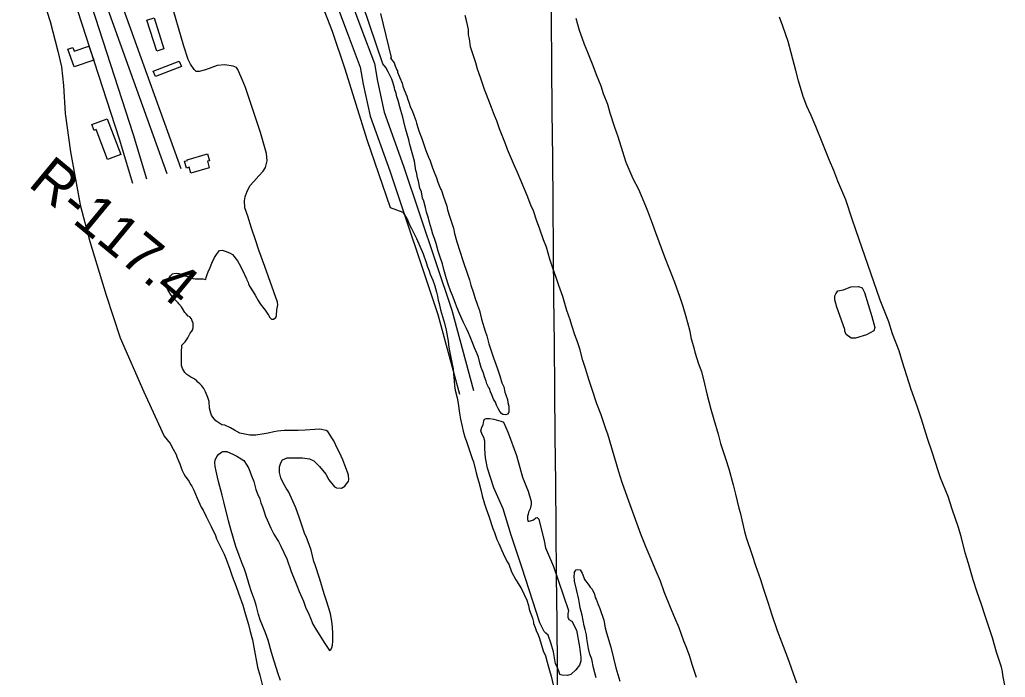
# Model space of a CAD drawing. Extents: x 3598634 to 3636690, y 517270 to 542944.
# Drawn here: x 3607020 to 3609029, y 524223 to 525564 of the extents above; entities that cross this region are included whole.
import ezdxf

# ---------------------------------------------------------------- set-up
doc = ezdxf.new("R2010")
doc.units = 0
for name, color, linetype in [('V-BLDG-OTLN', 7, 'Continuous'), ('V-GRID-MAJR', 7, 'Continuous'), ('V-RIVR-RANG-IDEN', 7, 'Continuous'), ('V-ROAD-CNTR', 7, 'Continuous'), ('V-SITE-VEGE', 7, 'Continuous'), ('V-TOPO-SHOR', 7, 'Continuous')]:
    doc.layers.add(name, color=color, linetype=linetype)

msp = doc.modelspace()

# ---------------------------------------------------------------- linework, layer by layer
at = {"layer": 'V-BLDG-OTLN'}
for points in [[(3607294.3, 525567.4), (3607314.2, 525504.3), (3607299.4, 525499.6), (3607279.6, 525562.8)], [(3607130.9, 525467.6), (3607118.4, 525503.6), (3607128.7, 525507.2), (3607131.3, 525499.8), (3607161.2, 525510.1), (3607171.1, 525481.5)], [(3607292.5, 525459), (3607345.4, 525479.4), (3607349.7, 525468.3), (3607296.8, 525447.9)], [(3607199.3, 525279), (3607176.2, 525339.8), (3607171.8, 525338.2), (3607167.3, 525349.9), (3607198.4, 525361.7), (3607226, 525289.1)], [(3607406.7, 525261.8), (3607368.8, 525250.8), (3607365.3, 525262.9), (3607360.2, 525261.4), (3607356.1, 525275.4), (3607361.9, 525277.1), (3607361.6, 525278.1), (3607403, 525290.2), (3607407, 525276.4), (3607402.8, 525275.2)]]:
    msp.add_lwpolyline(points, close=True, dxfattribs=at)
at = {"layer": 'V-GRID-MAJR'}
msp.add_spline([(3608130.5, 522726.1), (3608075.8, 528784.9), (3608021.2, 534845.6), (3607966.5, 540906.4), (3607966.5, 540908.3)], degree=3, dxfattribs=at)
at = {"layer": 'V-ROAD-CNTR'}
for points in [[(3607349.2, 525259.6), (3607231.9, 525586.1), (3607179.2, 525753.3), (3607099.3, 525999.7), (3607084.7, 526054.8), (3607000.7, 526317.5), (3606920.8, 526550.1), (3606855.5, 526744.3), (3606816.6, 526862), (3606786.1, 526900.8)], [(3607321, 525249.5), (3607203.4, 525576.5), (3607150.7, 525744.2), (3607070.5, 525991.3), (3607055.9, 526046.3), (3606972.2, 526308.1), (3606892.4, 526540.5), (3606827, 526734.8), (3606789.8, 526847.6), (3606762.6, 526882.2)], [(3606713.2, 526840.1), (3606783.8, 526654.3), (3606851.3, 526447.2), (3606937.6, 526181.6), (3607048.2, 525846.9), (3607137.8, 525582.5), (3607222.6, 525320.8), (3607249.9, 525230.5)], [(3606741.2, 526850.7), (3606812.1, 526664.3), (3606879.8, 526456.4), (3606966.1, 526191), (3607076.7, 525856.5), (3607166.3, 525592), (3607251.3, 525329.8), (3607278.6, 525239.2)], [(3607316.6, 526579), (3607359.2, 526465.1), (3607390.1, 526397.1), (3607422.7, 526338.2), (3607461.1, 526260.1), (3607484.9, 526209.5), (3607545.7, 526025), (3607659.2, 525700.6), (3607715.6, 525548.2), (3607743.3, 525474.9), (3607749.8, 525438.5), (3607763.2, 525375.5), (3607802.8, 525265.4), (3607901.3, 524971.8), (3607945.5, 524807.8)], [(3607288.5, 526568.5), (3607331.4, 526453.6), (3607363.3, 526383.6), (3607396.1, 526324.3), (3607434.1, 526247.1), (3607457, 526198.4), (3607517.3, 526015.3), (3607630.9, 525690.4), (3607687.5, 525537.7), (3607714.2, 525466.9), (3607720.4, 525432.7), (3607734.3, 525367.3), (3607774.5, 525255.6), (3607872.6, 524963.1), (3607916.6, 524800)]]:
    msp.add_lwpolyline(points, dxfattribs=at)
at = {"layer": 'V-SITE-VEGE'}
for points in [[(3607053.7, 525649.4), (3607082.3, 525560.1), (3607097.7, 525499.9), (3607105.4, 525467.6), (3607109.7, 525429.6), (3607112.8, 525372.8), (3607123.7, 525294.7), (3607143.3, 525186.6), (3607163.1, 525111.8), (3607196.1, 525002.5), (3607224.8, 524915.5), (3607273.4, 524805), (3607314.3, 524714.5), (3607326.8, 524700), (3607332.8, 524687.9), (3607338.8, 524677), (3607340.6, 524672.8), (3607343.6, 524664.4), (3607346.5, 524658.3), (3607349.5, 524649.9), (3607351.3, 524644.4), (3607354.9, 524637.8), (3607357.3, 524633), (3607365.1, 524622.7)], [(3607613.3, 525652.9), (3607656.9, 525540.7), (3607682.7, 525463.7), (3607727.9, 525319.8), (3607775.3, 525180.9)], [(3607893.7, 525024.6), (3607890.1, 525035.5), (3607884.8, 525054.2), (3607881.8, 525066.2), (3607876.4, 525081.9), (3607873.5, 525091.6), (3607869.3, 525107.3), (3607865.7, 525117.5), (3607862.1, 525126.6), (3607859.8, 525136.8), (3607855.6, 525150.7), (3607853.2, 525159.2), (3607849.7, 525171.2), (3607847.3, 525180.9), (3607843.7, 525193.6), (3607841.3, 525200.2), (3607839, 525212.9), (3607836, 525220.7), (3607833, 525234.6), (3607831.3, 525241.2), (3607828.9, 525253.3), (3607827.7, 525256.3), (3607824.8, 525275.6), (3607815.2, 525309.4), (3607813.5, 525319), (3607806.9, 525342), (3607803.4, 525356.5), (3607801, 525365.5), (3607796.8, 525378.8), (3607795.1, 525386), (3607791.5, 525399.3), (3607789.1, 525406.5), (3607787.3, 525413.8), (3607784.9, 525421), (3607784.4, 525425.2), (3607781.4, 525434.3), (3607778.4, 525442.7), (3607771.2, 525457.8), (3607766.4, 525466.3), (3607760.4, 525474.2), (3607706, 525635.1)], [(3607483, 525033.3), (3607486, 525027.9), (3607486.6, 525025.4), (3607488.4, 525020.6), (3607496.2, 525009.1), (3607500.4, 525002.5), (3607506.4, 524991.6), (3607510.6, 524984.4), (3607517.8, 524975.3), (3607520.8, 524971.7), (3607527.3, 524961.4), (3607529.7, 524956.6), (3607533.3, 524953.5), (3607537.6, 524953.5), (3607542.4, 524956.5), (3607543.6, 524960.7), (3607544.3, 524972.2), (3607546.1, 524982.4), (3607545.5, 524987.8), (3607519.6, 525060.9), (3607507.5, 525093.9), (3607500.9, 525115.1), (3607492.6, 525138.5), (3607484.9, 525163), (3607479.4, 525180.3), (3607478.3, 525194.3), (3607480, 525202.6), (3607482.9, 525212.1), (3607489.6, 525225.4), (3607497.4, 525234.3), (3607507.5, 525245.4), (3607516.5, 525254.9), (3607520.9, 525262.6), (3607524.3, 525276), (3607523.3, 525291), (3607511.2, 525334), (3607489.7, 525397), (3607480.3, 525425.5), (3607473.7, 525442.2), (3607467.1, 525457.9), (3607464.9, 525462.3), (3607462.1, 525466.2), (3607455.4, 525469.1), (3607438.2, 525471.9), (3607422.6, 525470.3), (3607412, 525466.4), (3607399.1, 525462), (3607386.3, 525458.2), (3607380.2, 525458.2), (3607375.7, 525462.7), (3607368, 525473.3), (3607363.5, 525482.8), (3607354.7, 525510.1), (3607328.3, 525601)], [(3607755.3, 525576.3), (3607777.1, 525486.8), (3607775.8, 525485.8)], [(3608248.6, 524620.5), (3608241.5, 524642.2), (3608218.9, 524718.9), (3608215.9, 524727.3), (3608205.8, 524758.1), (3608196.8, 524780.4), (3608187.3, 524810), (3608181.3, 524828.1), (3608173.6, 524852.8), (3608168.2, 524869.1), (3608161.7, 524892.7), (3608156.9, 524907.2), (3608151.5, 524921.6), (3608145.6, 524940.3), (3608142.6, 524951.8), (3608135.5, 524971.1), (3608131.3, 524985), (3608127.1, 524999.5), (3608119.4, 525021.8), (3608114.6, 525036.3), (3608106.3, 525059.2), (3608100.9, 525075.5), (3608093.8, 525100.3), (3608087.8, 525114.8), (3608079.5, 525138.9), (3608074.1, 525153.4), (3608067.5, 525173.9), (3608062.2, 525185.4), (3608054.4, 525205.3), (3608040.1, 525239.1), (3608034.7, 525252.4), (3608028.7, 525265.7), (3608014.4, 525298.9), (3608010.2, 525311), (3607998.3, 525341.1), (3607992.9, 525357.4), (3607988.1, 525368.3), (3607982.2, 525384.6), (3607972, 525411.2), (3607967.9, 525421.4), (3607959.5, 525446.2), (3607953.5, 525463.1), (3607950, 525475.7), (3607943.4, 525496.3), (3607939.3, 525508.9), (3607936.9, 525524.6), (3607935.1, 525533.1), (3607935.2, 525543.9), (3607931, 525562.6), (3607928.1, 525572.3)], [(3608153.5, 525567.2), (3608160.6, 525542.4), (3608166, 525527.9), (3608170.7, 525514.1), (3608177.9, 525497.8), (3608188.6, 525470.6), (3608195.2, 525452.5), (3608204.8, 525428.9), (3608209.5, 525413.2), (3608218.5, 525391.5), (3608223.2, 525374), (3608232.8, 525345), (3608239.3, 525325.7), (3608248.8, 525295), (3608256, 525273.2), (3608270.3, 525240), (3608281.7, 525218.3), (3608296, 525184.5), (3608300.2, 525174.2), (3608310.3, 525147), (3608316.3, 525130.1), (3608334.8, 525080.6), (3608355.1, 525028.7), (3608365.8, 524998), (3608371.8, 524979.8), (3608378.3, 524958.7), (3608381.3, 524946.7), (3608386, 524928.6), (3608388.4, 524915.9), (3608394.3, 524894.8), (3608396.7, 524885.7), (3608403.9, 524862.2), (3608409.8, 524846.5), (3608416.4, 524821.2), (3608421.1, 524801.2), (3608428.8, 524769.9), (3608434.8, 524748.8), (3608444.3, 524718.6), (3608449, 524699.9), (3608459.2, 524669.1), (3608465.7, 524648), (3608474.6, 524615.4)], [(3609029.3, 524203.6), (3609025.1, 524224.1), (3609022.8, 524238), (3609021.6, 524243.4), (3609011.5, 524274.2), (3609003.1, 524303.1), (3608996.6, 524323.6), (3608987.1, 524352.6), (3608981.7, 524369.5), (3608971.6, 524398.5), (3608963.8, 524421.4), (3608954.3, 524455.2), (3608947.8, 524476.9), (3608940.1, 524507.1), (3608934.1, 524528.2), (3608921, 524565.6), (3608912.7, 524591.6), (3608897.1, 524629.6), (3608893, 524641.7), (3608880.5, 524682.1), (3608870.9, 524709.9), (3608858.4, 524749.1), (3608850.1, 524773.9), (3608837.6, 524810.1), (3608819.7, 524865.6), (3608813.2, 524888.5), (3608799.4, 524923.5), (3608791.7, 524947.7), (3608774.4, 524992.3), (3608724.3, 525135.4), (3608717.2, 525157.1), (3608704.1, 525196.3), (3608687.9, 525235), (3608679.6, 525256.1), (3608670.6, 525276.6), (3608657.5, 525311), (3608643.2, 525346.1), (3608633.6, 525368.4), (3608624.6, 525387.7), (3608617.5, 525407.6), (3608607.4, 525439), (3608602, 525460.1), (3608593.1, 525496.3), (3608586.6, 525519.3), (3608575.8, 525550.6), (3608568.7, 525569.4)], [(3607775.8, 525485.8), (3607783.3, 525475.9), (3607784.5, 525474.1), (3607785.1, 525471.6), (3607787.5, 525464.4), (3607788.7, 525462), (3607790.5, 525459.6), (3607790.5, 525457.2), (3607795.3, 525445.7), (3607799.5, 525434.2), (3607800.6, 525431.2), (3607801.2, 525428.2), (3607803.6, 525420.9), (3607809, 525408.3), (3607810.8, 525403.4), (3607813.8, 525393.8), (3607816.1, 525387.1), (3607820.9, 525376.9), (3607823.3, 525369), (3607827.5, 525358.2), (3607829.3, 525352.7), (3607831.7, 525344.3), (3607833.4, 525339.5), (3607835.8, 525332.2), (3607840, 525322), (3607848.3, 525297.2), (3607853.7, 525283.9), (3607856.7, 525276.1), (3607860.9, 525264), (3607863.9, 525256.2), (3607869.8, 525241.7), (3607872.8, 525232.6), (3607878.2, 525218.7), (3607880, 525215.7), (3607884.1, 525202.4), (3607886.5, 525195.2), (3607890.7, 525183.7), (3607892.5, 525175.9), (3607896.6, 525163.2), (3607899, 525154.8), (3607904.4, 525138.5), (3607906.8, 525128.2), (3607911.5, 525110.7), (3607923.4, 525072.7), (3607933, 525044.9), (3607937.1, 525033.5), (3607940.1, 525022.6), (3607945.5, 525006.9), (3607947.8, 524997.3), (3607953.2, 524981.6), (3607957.4, 524970.7), (3607961.5, 524953.2), (3607968.7, 524928.5), (3607972.2, 524919.4), (3607976.4, 524903.1), (3607985.9, 524874.2), (3607990.7, 524861.5), (3607994.9, 524850), (3607999, 524837.9), (3608003.2, 524823.5), (3608006.8, 524815), (3608009.2, 524804.7), (3608011, 524798.7), (3608014.5, 524789.7), (3608015.1, 524783.6), (3608017.5, 524775.8), (3608017.4, 524763.1), (3608016.2, 524761.3), (3608014.4, 524759.5), (3608010.8, 524758.3), (3608004.8, 524759), (3608002.4, 524760.8), (3607998.8, 524765), (3607995.8, 524771), (3607992.2, 524777.7), (3607989.8, 524783.7), (3607986.2, 524790.4), (3607982.6, 524798.8), (3607980.2, 524804.9), (3607977.9, 524812.1), (3607976.1, 524814.5), (3607972.5, 524821.2), (3607971.3, 524826.6), (3607967.7, 524835.7), (3607965.3, 524842.9), (3607961.1, 524854.4), (3607958.2, 524864), (3607955.2, 524876.1), (3607952.8, 524882.7), (3607947.4, 524894.8), (3607943.9, 524903.3), (3607938.5, 524917.1), (3607934.9, 524925.6), (3607930.7, 524934), (3607924.7, 524946.7), (3607917, 524964.8), (3607911, 524977.5), (3607908, 524987.2), (3607902.6, 525001.7), (3607898.5, 525010.7), (3607893.7, 525024.6)], [(3607775.3, 525180.9), (3607801.1, 525171.4), (3607806.5, 525162.9), (3607810.6, 525155.7), (3607814.8, 525145.4), (3607819, 525138.2), (3607829.2, 525117.6), (3607842.9, 525086.8), (3607848.9, 525068.7), (3607851.3, 525060.3), (3607854.8, 525051.8), (3607857.2, 525045.2), (3607862, 525033.1), (3607865.6, 525023.5), (3607869.7, 525008.4), (3607871.5, 524999.9), (3607873.3, 524992.1), (3607875.1, 524985.5), (3607878, 524972.2), (3607885.8, 524945), (3607889.3, 524930.6), (3607893.5, 524908.2), (3607894.6, 524895.6), (3607900.5, 524868.4), (3607903.5, 524852.1), (3607904.7, 524841.3), (3607905.8, 524827.4), (3607906.4, 524817.2), (3607908.1, 524808.7), (3607911.7, 524793.1), (3607914.1, 524781.6), (3607916.4, 524761.7), (3607918.8, 524749.6), (3607922.3, 524734.5), (3607924.1, 524724.9), (3607927.7, 524712.8), (3607930.6, 524705.6), (3607934.8, 524691.7), (3607942.6, 524669.4), (3607944.9, 524662.1), (3607950.9, 524639.8), (3607953.3, 524629.5), (3607956.2, 524621.1), (3607960.4, 524605.4), (3607962.8, 524593.3), (3607967.5, 524576.4), (3607971.1, 524566.2), (3607976.5, 524551.7), (3607984.8, 524526.4), (3607987.8, 524517.9), (3607993.1, 524504), (3607996.7, 524495.6), (3608003.3, 524481.7), (3608005.7, 524475.6), (3608014.1, 524458.1), (3608017.1, 524453.9), (3608022.4, 524438.2), (3608026.6, 524430.4), (3608031.4, 524421.9), (3608034.4, 524417.7), (3608038.6, 524411), (3608042.8, 524403.2), (3608054.1, 524380.2), (3608057.1, 524369.4), (3608058.9, 524362.1), (3608060.7, 524355.5), (3608063.7, 524348.8), (3608065.5, 524343.4), (3608067.2, 524335.6), (3608067.8, 524332.6), (3608070.8, 524324.7), (3608073.2, 524318.1), (3608076.8, 524309.6), (3608079.8, 524301.8), (3608087.5, 524277), (3608091.7, 524266.8), (3608095.2, 524254.1), (3608100, 524236.6), (3608103.6, 524225.1), (3608107.7, 524207.6)], [(3607678.7, 524666.1), (3607672.1, 524681.2), (3607667.9, 524689), (3607660.2, 524705.3), (3607657.8, 524709.5), (3607648.2, 524724), (3607644.6, 524726.5), (3607631.9, 524728.9), (3607621.7, 524728.4), (3607602.4, 524726.6), (3607587.9, 524726.1), (3607559, 524726.2), (3607545.7, 524725), (3607538.5, 524723.3), (3607526.4, 524720.9), (3607518.6, 524719.1), (3607501.7, 524716.8), (3607489, 524716.8), (3607469.1, 524721.1), (3607458.3, 524727.2), (3607449.9, 524731.4), (3607438.5, 524736.9), (3607432.4, 524738.1), (3607424, 524743), (3607419.8, 524746), (3607413.8, 524753.3), (3607411.4, 524757.5), (3607409.6, 524761.7), (3607407.3, 524772), (3607406.1, 524785.3), (3607403.7, 524793.7), (3607399, 524805.2), (3607395.4, 524811.8), (3607391.2, 524817.3), (3607387.6, 524821.5), (3607383.4, 524824.5), (3607380.4, 524828.2), (3607374.4, 524832.4), (3607368.9, 524834.8), (3607360.5, 524840.3), (3607356.9, 524844.5), (3607352.1, 524852.4), (3607349.7, 524859), (3607349.8, 524884.3), (3607350.5, 524900), (3607352.3, 524901.8), (3607357.2, 524907.2), (3607362.6, 524915), (3607367.5, 524924.6), (3607371.1, 524928.8), (3607372.9, 524932.5), (3607373.6, 524936.7), (3607373.6, 524945.1), (3607371.8, 524949.9), (3607370.6, 524953.6), (3607367, 524957.8), (3607363.4, 524959.6), (3607359.2, 524963.9), (3607356.8, 524966.9), (3607352, 524974.7), (3607350.2, 524978.4), (3607344.8, 524984.4), (3607343, 524986.8), (3607334, 524995.3), (3607328.6, 525001.9), (3607322.6, 525011.6), (3607320.2, 525017), (3607320.3, 525027.9), (3607322.7, 525033.9), (3607327.5, 525041.7), (3607331.8, 525045.9), (3607334.2, 525046.5), (3607339, 525047.1), (3607344.4, 525046.5), (3607350.5, 525044.1), (3607357.1, 525041.6), (3607366.7, 525039.8), (3607370.9, 525037.9), (3607373.9, 525036.1), (3607377.6, 525035.5), (3607394.4, 525035.4), (3607399.8, 525034.2), (3607400.5, 525038.4), (3607402.3, 525044.5), (3607404.1, 525049.9), (3607408.4, 525058.9), (3607412, 525067.3), (3607417.5, 525079.3), (3607421.1, 525085.4), (3607427.2, 525093.2), (3607433.2, 525093.8), (3607441.1, 525091.3), (3607449.5, 525087.7), (3607453.7, 525085.2), (3607463.9, 525072.5), (3607470.5, 525061.1), (3607472.3, 525056.8), (3607477.1, 525047.8), (3607478.8, 525042.3), (3607482.4, 525036.3), (3607483, 525033.3)], [(3607481.9, 524433), (3607478.3, 524443.2), (3607473.5, 524455.3), (3607467.6, 524471.6), (3607460.4, 524489.7), (3607449.7, 524527.1), (3607445.5, 524542.2), (3607436.1, 524580.8), (3607433.1, 524594.1), (3607425.4, 524622.4), (3607423.6, 524630.9), (3607420.6, 524643), (3607418.9, 524652.6), (3607417.7, 524661.1), (3607418.9, 524665.9), (3607421.9, 524673.1), (3607426.2, 524677.9), (3607431.6, 524682.1), (3607434, 524683.3), (3607442.5, 524683.3), (3607456.3, 524677.2), (3607462.9, 524674.1), (3607471.4, 524668.7), (3607476.8, 524665), (3607483.4, 524655.4), (3607486.9, 524648.7), (3607492.9, 524633.6), (3607497.1, 524622.2), (3607501.2, 524605.9), (3607504.8, 524597.4), (3607509.6, 524586.6), (3607512, 524578.7), (3607515, 524570.3), (3607518, 524562.4), (3607521.5, 524551.6), (3607524.5, 524544.3), (3607532.3, 524526.8), (3607538.3, 524514.7), (3607541.9, 524509.3), (3607544.9, 524503.8), (3607547.8, 524499.6), (3607552.6, 524490.6), (3607564.6, 524464.6), (3607573.5, 524438.6), (3607580.7, 524420.5), (3607584.9, 524410.3), (3607589.6, 524397.6), (3607598.6, 524378.3), (3607602.8, 524366.2), (3607609.4, 524351.7), (3607612.9, 524343.3), (3607617.7, 524331.2), (3607623.7, 524320.9), (3607642.3, 524291.9), (3607651.9, 524277.4), (3607654.3, 524279.2), (3607656.1, 524283.4), (3607657.9, 524288.2), (3607658.6, 524296.7), (3607658.6, 524312.3), (3607658.1, 524325), (3607656.3, 524337.1), (3607653.4, 524352.1), (3607650.4, 524363.6), (3607645, 524381.1), (3607640.9, 524393.2), (3607631.9, 524423.3), (3607622.4, 524452.3), (3607620, 524458.9), (3607614.1, 524481.9), (3607609.9, 524493.9), (3607604.5, 524507.8), (3607600.4, 524516.9), (3607590.2, 524547.7), (3607583.1, 524568.2), (3607577.1, 524582.1), (3607568.7, 524600.8), (3607563.3, 524608.6), (3607557.4, 524619.5), (3607552.6, 524629.8), (3607549.6, 524640.6), (3607549.6, 524652.1), (3607552.7, 524660.5), (3607555.7, 524666.5), (3607565.4, 524670.7), (3607596.7, 524670.6), (3607611.2, 524668.7), (3607619.6, 524664.5), (3607631.6, 524653), (3607644.2, 524637.3), (3607650.2, 524625.8), (3607662.2, 524611.3), (3607665.8, 524609.5), (3607676.1, 524608.8), (3607682.7, 524612.4), (3607690.6, 524622.6), (3607691.2, 524625.6), (3607690.6, 524635.3), (3607688.2, 524641.3), (3607682.9, 524655.8), (3607678.7, 524666.1)], [(3607365.1, 524622.7), (3607369.3, 524615.4), (3607371.1, 524613), (3607375.3, 524604.6), (3607381.8, 524588.3), (3607390.2, 524570.1), (3607393.8, 524563.5), (3607400.4, 524550.8), (3607410.5, 524530.3), (3607412.9, 524524.2), (3607418.3, 524514), (3607421.3, 524505.5), (3607427.3, 524492.8), (3607430.3, 524487.4), (3607436.8, 524474.1), (3607441, 524463.9), (3607448.8, 524443.3), (3607453.5, 524429.5), (3607461.3, 524408.3), (3607466.1, 524394.5), (3607475, 524370.3), (3607479.8, 524352.8), (3607486.3, 524330.5), (3607489.9, 524316.6), (3607494.6, 524299.1), (3607497.6, 524284.6), (3607504.7, 524243.6), (3607509.4, 524227.3), (3607516.5, 524200.2)], [(3608399.6, 524222.7), (3608391.2, 524249.3), (3608385.9, 524265.5), (3608379.3, 524283.7), (3608373.9, 524296.3), (3608364.4, 524323.5), (3608355.4, 524344), (3608347.1, 524365.2), (3608333.9, 524397.1), (3608326.2, 524418.9), (3608317.8, 524439.4), (3608305.3, 524468.4), (3608297.5, 524487.7), (3608286.2, 524514.9), (3608259.3, 524589.7), (3608248.6, 524620.5)], [(3608474.6, 524615.4), (3608479.4, 524596.1), (3608485.9, 524567.7), (3608488.9, 524559.3), (3608497.8, 524520.1), (3608501.3, 524508), (3608513.2, 524471.8), (3608520.4, 524450.7), (3608530.5, 524422.3), (3608536.5, 524403), (3608546, 524374), (3608552.6, 524352.3), (3608564.5, 524318.5), (3608573.4, 524295.6), (3608585.4, 524263), (3608593.1, 524242.4), (3608603.8, 524211.7)], [(3608195.2, 524221.8), (3608189.8, 524242.3), (3608186.3, 524259.8), (3608182.7, 524270), (3608179.7, 524281.5), (3608178, 524289.9), (3608176.2, 524302), (3608175.6, 524309.8), (3608172.6, 524320.1), (3608170.9, 524327.9), (3608166.7, 524349.6), (3608164.4, 524356.9), (3608162.6, 524364.7), (3608161.4, 524373.2), (3608159.6, 524381.6), (3608155.5, 524402.1), (3608151.3, 524419), (3608151.3, 524422.6), (3608150.2, 524427.5), (3608150.2, 524429.9), (3608151.4, 524434.1), (3608151.4, 524437.1), (3608152.6, 524439.5), (3608154.4, 524441.9), (3608158.1, 524443.1), (3608162.9, 524441.9), (3608166.5, 524435.2), (3608170.1, 524426.8), (3608171.2, 524422.6), (3608179, 524412.9), (3608183.2, 524406.8), (3608186.8, 524402.6), (3608188.6, 524399.6), (3608191, 524394.8), (3608192.8, 524389.9), (3608193.4, 524385.7), (3608195.2, 524382.1), (3608199.4, 524371.2), (3608203, 524363.4), (3608210.7, 524339.8), (3608213.6, 524323.5), (3608216, 524313.3), (3608224.9, 524284.3), (3608230.3, 524262), (3608235.6, 524242.1), (3608243.4, 524214.9)], [(3607551.6, 524216.3), (3607546.8, 524230.2), (3607539.1, 524256.1), (3607533.7, 524273.6), (3607526.6, 524298.4), (3607521.2, 524313.5), (3607510.5, 524340), (3607506.9, 524350.9), (3607502.1, 524370.2), (3607498.6, 524381.1), (3607492.6, 524397.4), (3607487.8, 524412.4), (3607481.9, 524433)]]:
    msp.add_lwpolyline(points, dxfattribs=at)
at = {"layer": 'V-TOPO-SHOR'}
for points in [[(3608701.9, 524932.3), (3608686.2, 524977.5), (3608681.9, 524992.9), (3608681.6, 525000.8), (3608683.6, 525004.8), (3608687.9, 525010.7), (3608699.4, 525013.4), (3608714.1, 525018.9), (3608730.3, 525020), (3608737.4, 525017.2), (3608742.6, 525007.3), (3608757.4, 524959), (3608763.3, 524936.4), (3608761.3, 524929.3), (3608746.6, 524921), (3608723.6, 524914.4), (3608714.9, 524914.4), (3608705, 524922), (3608701.9, 524928.7), (3608701.9, 524932.3)], [(3608006.1, 524743), (3608016, 524721.5), (3608033, 524675.1), (3608044.9, 524630.8), (3608052, 524614.3), (3608056.9, 524602.2), (3608062.6, 524581.5), (3608062.5, 524575), (3608060.4, 524566.5), (3608057.5, 524559.4), (3608056.8, 524555.8), (3608055.3, 524551.5), (3608055.3, 524545.8), (3608056, 524541.5), (3608058.8, 524541.5), (3608061.7, 524542.2), (3608067.4, 524544.3), (3608072.4, 524547.9), (3608075.3, 524548.6), (3608078.1, 524545.7), (3608089.4, 524501.4), (3608092.2, 524487.2), (3608108.4, 524448.6), (3608138.8, 524359.2), (3608137.3, 524352.1), (3608137.3, 524345.7), (3608139.4, 524340.7), (3608145.8, 524337.1), (3608155, 524319.2), (3608161.3, 524284.9), (3608164.1, 524263.5), (3608164.1, 524255.7), (3608161.2, 524247.8), (3608154, 524237.9), (3608143.3, 524228.6), (3608136.9, 524226.5), (3608126.2, 524227.3), (3608121.2, 524228.7), (3608119.8, 524233.7), (3608116.2, 524243), (3608112.7, 524250.2), (3608111.3, 524258.7), (3608108.5, 524275.2), (3608103.6, 524290.9), (3608097.2, 524308.7), (3608092.9, 524313), (3608089.4, 524316.6), (3608080.2, 524333.8), (3608044.2, 524445.2), (3608022.3, 524513.1), (3608005.4, 524566.7), (3607987, 524609.6), (3607973.6, 524649.6), (3607969.4, 524670.3), (3607968.1, 524688.9), (3607968.1, 524704.6), (3607966, 524711.7), (3607963.2, 524718.1), (3607960.4, 524725.3), (3607962.5, 524733.1), (3607964.7, 524738.1), (3607966.1, 524746), (3607967.6, 524749.5), (3607971.2, 524750.9), (3607977.6, 524750.9), (3607986.8, 524749.4), (3607996.1, 524746.6), (3608001.8, 524745.1), (3608006.1, 524743)]]:
    msp.add_lwpolyline(points, dxfattribs=at)

# ---------------------------------------------------------------- texts
at = {"layer": 'V-RIVR-RANG-IDEN'}
msp.add_text('R-117.4', height=83, rotation=320.4354, dxfattribs=at).set_placement((3607035.1, 525226.4))

doc.saveas('drawing.dxf')
